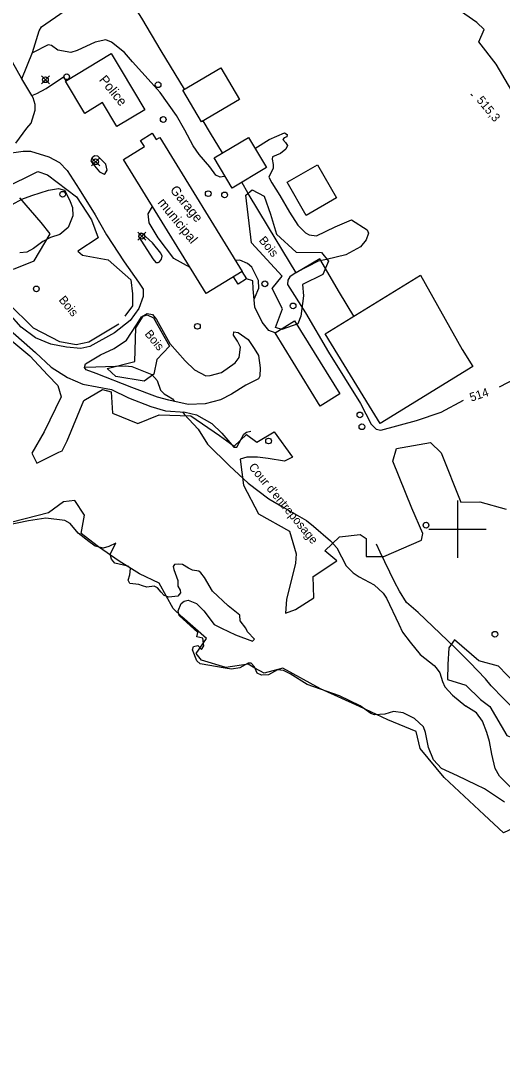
# Model space of a CAD drawing. Extents: x 347312 to 350503, y 6073086 to 6076432.
# Drawn here: x 349347.5 to 349515.6, y 6074415.5 to 6074777.4 of the extents above; entities that cross this region are included whole.
import ezdxf

# ---------------------------------------------------------------- set-up
doc = ezdxf.new("R2010")
doc.units = 0
for name, color, linetype in [('Level 19', 7, 'Continuous'), ('Level 2', 7, 'Continuous'), ('Level 21', 7, 'Continuous'), ('Level 22', 7, 'Continuous'), ('Level 3', 7, 'Continuous'), ('Level 31', 7, 'Continuous'), ('Level 36', 7, 'Continuous'), ('Level 37', 7, 'Continuous'), ('Level 4', 7, 'Continuous'), ('Level 44', 7, 'Continuous'), ('Level 57', 7, 'Continuous'), ('Level 61', 7, 'Continuous')]:
    doc.layers.add(name, color=color, linetype=linetype)

msp = doc.modelspace()

# ---------------------------------------------------------------- linework, layer by layer
at = {"layer": 'Level 19'}
for points in [[(349347.94, 6074757.16), (349351.63, 6074766.38), (349353.94, 6074773.92), (349354.72, 6074775.33), (349362.69, 6074780.75), (349370.36, 6074786.61), (349376.87, 6074791.25)], [(349351.35, 6074751.4), (349353.17, 6074752.05), (349356.36, 6074753.82), (349362.44, 6074757.81), (349363.3, 6074756.47)], [(349341.7, 6074730.95), (349348.43, 6074731.98), (349350.92, 6074731.89), (349357.33, 6074729.96), (349361.11, 6074727.94), (349363.68, 6074725.21), (349367.96, 6074718.62), (349373.45, 6074709.75), (349377.51, 6074702.7), (349383.61, 6074693.37), (349388.68, 6074686.19), (349390.3, 6074683.79), (349390.27, 6074681.24), (349388.71, 6074677.07), (349385.71, 6074672.82), (349380.26, 6074668.53), (349371.7, 6074663.82), (349368.53, 6074663.04), (349363.46, 6074663.52), (349358, 6074664.58), (349352.72, 6074666.85), (349347.73, 6074670.5), (349343.35, 6074675.4)], [(349372.72, 6074727.53), (349374.96, 6074724.74), (349376.6, 6074723.94), (349377.03, 6074724.15), (349377.74, 6074725.28), (349377.24, 6074727.34), (349374.43, 6074730.18), (349373.25, 6074730.24), (349372.46, 6074729.65), (349371.99, 6074728.5), (349372.72, 6074727.53)], [(349406.64, 6074691.32), (349400.94, 6074694.47), (349395.55, 6074701.68), (349392.35, 6074706.89), (349392.06, 6074710.04), (349393.55, 6074712.58)], [(349304.91, 6074709.9), (349329.02, 6074684.65), (349334.24, 6074678.93), (349338.21, 6074673.97), (349343.82, 6074669.49), (349352.65, 6074661.68), (349358.16, 6074656.6), (349363.84, 6074652.93), (349369.24, 6074650.69), (349379.17, 6074648.79), (349385.16, 6074645.93), (349392.91, 6074642.86), (349398.05, 6074641.38), (349404.91, 6074640.9), (349408.82, 6074639.9), (349414.27, 6074636.96), (349417.68, 6074633.5), (349421.89, 6074628.7), (349422.91, 6074628.65), (349425.36, 6074633.2), (349426.33, 6074633.93), (349427.83, 6074634.29)], [(349388.61, 6074702.17), (349393.63, 6074694.42), (349394.69, 6074693.13), (349395.5, 6074693.06), (349395.97, 6074693.3), (349396.71, 6074694.22), (349396.85, 6074695.32), (349396.45, 6074696.34), (349393.47, 6074699.93), (349389.85, 6074703.29), (349389.19, 6074703.18), (349388.7, 6074702.78), (349388.61, 6074702.17)], [(349436.29, 6074668.53), (349434.16, 6074669.37), (349431.77, 6074672.25), (349429.23, 6074677.48), (349428.71, 6074683.89), (349428.55, 6074686.69), (349426.29, 6074687.42)], [(349417.22, 6074645.16), (349411.95, 6074643.73), (349406.01, 6074643.56), (349399.16, 6074645.02), (349395.21, 6074646.07), (349386.32, 6074649.44), (349373.84, 6074654.31), (349370.37, 6074655.69), (349369.78, 6074656.4), (349370.1, 6074657.72), (349375.33, 6074660.92), (349380.15, 6074663.08), (349384.45, 6074665.95), (349387.97, 6074671.39), (349389.73, 6074674.15), (349391.67, 6074675.33), (349393.56, 6074674.96), (349394.87, 6074673.2), (349399.54, 6074664.79), (349404.87, 6074658.74), (349408.13, 6074655.62), (349412.14, 6074653.51), (349413.7, 6074653.62), (349417.64, 6074654.75), (349422.39, 6074658.06), (349423.78, 6074659.91), (349424.19, 6074663.56), (349423.2, 6074665.66), (349421.84, 6074667.75), (349421.86, 6074668.9), (349423.44, 6074668.72), (349426.96, 6074666.19), (349429.05, 6074663.13), (349430.54, 6074660.62), (349431.05, 6074656.39), (349430.98, 6074653.4), (349430.5, 6074652.54), (349426.05, 6074650.3), (349421.11, 6074647.21), (349417.22, 6074645.16)]]:
    msp.add_lwpolyline(points, dxfattribs=at)
at = {"layer": 'Level 2'}
for points in [[(349418.56, 6074723.13), (349417.09, 6074722.84), (349415.62, 6074723.6), (349413.56, 6074726.41), (349409.79, 6074730.72), (349407.75, 6074733.82), (349404.85, 6074739.29), (349401.86, 6074744.41), (349396.23, 6074752.39), (349393.06, 6074755.86), (349386.59, 6074763.09), (349383.7, 6074766.4), (349379.15, 6074769.89), (349377.26, 6074770.82), (349373.45, 6074769.93), (349367.18, 6074767.04), (349365.05, 6074766.39), (349360.47, 6074767.13), (349358.26, 6074768.74), (349357.05, 6074769.04), (349351.6, 6074766.21), (349351.57, 6074766.24)], [(349429.24, 6074732.9), (349434.2, 6074736.04), (349439.55, 6074738.27), (349440.53, 6074737.77), (349440.41, 6074736.98), (349439.44, 6074736.54), (349438.97, 6074736), (349439.99, 6074734.99), (349440.64, 6074733.93), (349440.05, 6074732.6), (349438.22, 6074731.14), (349435.4, 6074729.89), (349435.27, 6074729.1), (349435.66, 6074727.27), (349435.64, 6074725.9), (349434.57, 6074723.88), (349434.14, 6074722.82), (349435.18, 6074720.87), (349437.99, 6074716.42), (349441.38, 6074710.69), (349444.19, 6074706.09), (349444.19, 6074706.09), (349446.93, 6074703.45), (349448.25, 6074702.75), (349450.71, 6074702.41), (349457.24, 6074705.57), (349462.93, 6074708.02), (349468.48, 6074704.5), (349468.9, 6074703.27), (349468.13, 6074701.04), (349466.11, 6074698.59), (349461, 6074695.8), (349454.24, 6074694.1), (349451.29, 6074693.5), (349443.63, 6074689.62), (349441.41, 6074688.05), (349440.74, 6074686.96), (349440.63, 6074685.37), (349446.92, 6074675.54), (349455, 6074661.75), (349466.08, 6074643.88), (349469.86, 6074636.63), (349471.54, 6074634.96), (349473.18, 6074634.61), (349485.71, 6074637.94), (349494.25, 6074640.91), (349502.12, 6074645.05)], [(349344.54, 6074713.31), (349347.86, 6074715.19), (349351.44, 6074716.4), (349357.24, 6074718.27), (349360.65, 6074718.87), (349362.76, 6074718.31), (349363.37, 6074717.31), (349364.78, 6074714.35), (349365.57, 6074712.31), (349365.72, 6074709.42), (349364.09, 6074705.34), (349361.21, 6074702.84), (349357.97, 6074701.77), (349355.24, 6074700.45), (349351.94, 6074697.91), (349349.67, 6074696.67), (349347.19, 6074696.4)], [(349429, 6074680.27), (349429.36, 6074681.13), (349430.69, 6074684.13), (349430.47, 6074686.85), (349428.16, 6074691.44), (349426.68, 6074692.76), (349423.97, 6074693.87), (349422.47, 6074693.82)], [(349369.83, 6074656.62), (349373.72, 6074656.71), (349383.97, 6074657.04), (349386.36, 6074656.79), (349393.34, 6074654), (349395.11, 6074651.87), (349396.32, 6074648.52), (349397.55, 6074647.3), (349398.99, 6074646.48), (349400.49, 6074645.48), (349401.17, 6074644.59)], [(349514.65, 6074649.76), (349514.87, 6074649.84), (349520.04, 6074652.45), (349526.69, 6074654), (349535.62, 6074652.35), (349540.16, 6074650.31), (349542.79, 6074649.67), (349551.06, 6074643.58), (349556.36, 6074639.26), (349559.41, 6074637.32), (349561.53, 6074635.51), (349564.26, 6074631.93), (349566.78, 6074628.76), (349569.16, 6074627.11), (349575.71, 6074623.48), (349581.62, 6074619.82), (349584.41, 6074617.25), (349586.84, 6074614.48), (349588.77, 6074611.96)], [(349403.93, 6074640.97), (349404.55, 6074640.16), (349409.42, 6074634.93), (349412.74, 6074629.67), (349420.39, 6074622.1), (349426.95, 6074616.11), (349434.12, 6074610.64), (349439.12, 6074607.7), (349447.27, 6074603.05), (349449.75, 6074601.16), (349455.59, 6074595.93), (349457.86, 6074593.56), (349461.13, 6074587.29), (349463.6, 6074584.86), (349465.62, 6074583.41), (349470.87, 6074580.62), (349474.03, 6074577.72), (349475.14, 6074575.94), (349479.52, 6074566.87), (349480.78, 6074564.18), (349483.43, 6074560.64), (349486.9, 6074556.38), (349491.88, 6074552.47), (349492.54, 6074551.67), (349493.8, 6074549.89), (349494.75, 6074546.86), (349495.56, 6074545.07), (349498.27, 6074542.17), (349502.94, 6074538.29)], [(349521.09, 6074507.47), (349514.63, 6074513.93), (349513.13, 6074516.57), (349512, 6074521.57), (349511.13, 6074525.98), (349510.25, 6074529.16), (349508.76, 6074533.03), (349506.62, 6074535.93), (349502.94, 6074538.29)]]:
    msp.add_lwpolyline(points, dxfattribs=at)
at = {"layer": 'Level 21'}
msp.add_lwpolyline([(349345.76, 6074734.73), (349349.7, 6074739.94), (349351.13, 6074741.74), (349352.52, 6074746.23), (349352.58, 6074748.24), (349351.84, 6074750.56), (349351.35, 6074751.4), (349347.94, 6074757.16), (349336.98, 6074776.41)], dxfattribs=at)
at = {"layer": 'Level 22'}
msp.add_lwpolyline([(349545.97, 6074491.11), (349545.79, 6074494.4), (349545.11, 6074498.1), (349543.6, 6074501.54), (349541.2, 6074506.78), (349539.34, 6074512.17), (349537.44, 6074517.24), (349535.35, 6074520.94), (349532.48, 6074524.74), (349526.53, 6074530.82), (349521.44, 6074535.59), (349516.03, 6074540.93), (349511.76, 6074545.43), (349509.79, 6074547.9), (349504.29, 6074553.53), (349498.99, 6074558.82), (349491.39, 6074566.07), (349486.26, 6074570.98), (349482.19, 6074574.53), (349479.73, 6074578.39), (349478.03, 6074581.69), (349472.99, 6074592.09), (349471.74, 6074594.86)], dxfattribs=at)
at = {"layer": 'Level 3'}
msp.add_line((349504.65, 6074751.85), (349505.16, 6074751.23), dxfattribs=at)
at = {"layer": 'Level 31'}
for points in [[(349382.56, 6074760.19), (349390.87, 6074746.39), (349381.11, 6074740.51), (349376.09, 6074748.85), (349369.88, 6074745.1), (349363.1, 6074756.35), (349379.07, 6074765.97), (349382.56, 6074760.19)], [(349423.83, 6074749.96), (349410.64, 6074742.18), (349404.16, 6074753.16), (349417.35, 6074760.95), (349423.83, 6074749.96)], [(349396.07, 6074736.7), (349424.82, 6074690), (349412.23, 6074682.25), (349383.41, 6074729.04), (349390.67, 6074733.51), (349389.33, 6074735.68), (349393.43, 6074738.2), (349394.83, 6074735.94), (349396.07, 6074736.7)], [(349433.27, 6074726.19), (349421.27, 6074719.04), (349415, 6074729.56), (349427, 6074736.72), (349433.27, 6074726.19)], [(349457.79, 6074715.61), (349447.2, 6074709.47), (349440.49, 6074721.06), (349451.08, 6074727.2), (349457.79, 6074715.61)], [(349501.64, 6074662.77), (349505.29, 6074656.85), (349472.94, 6074636.95), (349469.25, 6074642.96), (349453.74, 6074668.17), (349487.06, 6074688.67), (349501.64, 6074662.77)], [(349443.13, 6074672.76), (349458.92, 6074647.24), (349452.09, 6074643.01), (349436.29, 6074668.53), (349443.13, 6074672.76)]]:
    msp.add_lwpolyline(points, dxfattribs=at)
at = {"layer": 'Level 36'}
for p, q in [((349354.72, 6074755.42), (349357.54, 6074758.24)), ((349354.72, 6074758.24), (349357.54, 6074755.42)), ((349372.26, 6074726.81), (349375.08, 6074729.63)), ((349372.26, 6074729.63), (349375.08, 6074726.81)), ((349388.39, 6074700.87), (349391.21, 6074703.69)), ((349388.39, 6074703.69), (349391.21, 6074700.87))]:
    msp.add_line(p, q, dxfattribs=at)
for centre in [(349356.13, 6074756.83), (349363.56, 6074757.87), (349395.47, 6074755.09), (349397.28, 6074742.96), (349373.67, 6074728.22), (349362.16, 6074716.89), (349412.99, 6074717.09), (349418.67, 6074716.67), (349389.8, 6074702.28), (349352.97, 6074683.88), (349432.72, 6074685.64), (349442.58, 6074677.92), (349409.19, 6074670.82), (349465.9, 6074639.9), (349466.63, 6074635.78), (349434.03, 6074630.82), (349488.99, 6074601.46), (349513.04, 6074563.39)]:
    msp.add_circle(centre, 1, dxfattribs=at)
at = {"layer": 'Level 37'}
for points in [[(349404.74, 6074753.51), (349396.57, 6074766.87), (349389.74, 6074778.36), (349388.13, 6074780.88)], [(349417.98, 6074731.34), (349413.79, 6074738.19), (349411.24, 6074742.53)], [(349463.83, 6074674.38), (349458.78, 6074682.57), (349451.92, 6074694.36), (349443.69, 6074689.52), (349434.02, 6074705.42), (349426.86, 6074717.2), (349424.7, 6074721.08)], [(349424.73, 6074689.95), (349426.29, 6074687.42), (349423.44, 6074685.54), (349421.75, 6074688.11)]]:
    msp.add_lwpolyline(points, dxfattribs=at)
at = {"layer": 'Level 4'}
for points in [[(349407.47, 6074585.71), (349406.11, 6074586.44), (349403.93, 6074587.7), (349402.68, 6074587.85), (349401.15, 6074587.7), (349400.76, 6074586.99), (349400.96, 6074585.95), (349402.33, 6074582.14), (349402.39, 6074580.16), (349403.13, 6074578.82), (349403.24, 6074577.79), (349402.36, 6074576.67), (349399.22, 6074576.29), (349397.56, 6074576.93), (349396.53, 6074578.09), (349395.24, 6074579.64), (349394.1, 6074580.19), (349391.53, 6074579.84), (349390.07, 6074580.33), (349388.75, 6074580.74), (349385.56, 6074581.06), (349385.01, 6074582.25), (349385.59, 6074584.17), (349385.79, 6074586.37), (349384.92, 6074587.15), (349380.4, 6074588.24), (349379.18, 6074589.62), (349378.76, 6074591.38), (349380.74, 6074595.15), (349378.3, 6074594), (349376.33, 6074593.4), (349373.5, 6074594.18), (349371.27, 6074595.77), (349367.6, 6074598.64), (349364.8, 6074602), (349362.93, 6074603.07), (349356.25, 6074603.86), (349350.28, 6074602.99), (349341.74, 6074601.23)], [(349481.04, 6074535.95), (349477.65, 6074536.41), (349474.63, 6074535.52), (349470.98, 6074535.31), (349469.75, 6074535.7), (349466, 6074538.4), (349458.77, 6074541.86), (349447.47, 6074545.88), (349441.52, 6074549.59), (349439.3, 6074550.81), (349437.15, 6074550.96), (349433.97, 6074549.19), (349431.52, 6074549.15), (349430.1, 6074549.77), (349429.09, 6074552.07), (349427.94, 6074553.36), (349426.92, 6074553.33), (349424.03, 6074551.65), (349421.04, 6074551.17), (349418.88, 6074551.61), (349410.19, 6074553.1), (349409.01, 6074554.07), (349407.53, 6074557.93), (349407.8, 6074559.14), (349409.35, 6074559.53), (349410.64, 6074558.07), (349411.49, 6074559.31), (349411.12, 6074562), (349408.96, 6074562.52), (349409.35, 6074564.04), (349402.82, 6074569.99), (349402.47, 6074571.58), (349403.48, 6074574.07), (349404.62, 6074574.96), (349405.95, 6074575.25), (349408.87, 6074574.1), (349411.42, 6074571.58), (349415.07, 6074566.75), (349417.65, 6074565.54), (349422.43, 6074563.23), (349428.38, 6074560.95), (349429.15, 6074561.74), (349426.72, 6074564.21), (349426.07, 6074565.54), (349424.13, 6074568.05), (349423.99, 6074570.11), (349419.91, 6074573.3), (349414.41, 6074578.37), (349411.62, 6074583.25), (349410.33, 6074584.8), (349409.69, 6074585.39), (349407.47, 6074585.71)], [(349516.34, 6074504.79), (349509.39, 6074509.44), (349506.5, 6074510.84), (349500.03, 6074514.02), (349494.43, 6074516.6), (349491.57, 6074519.59), (349489.84, 6074523.84), (349488.77, 6074529.09), (349488.1, 6074531.15), (349484.94, 6074534.05), (349481.04, 6074535.95)]]:
    msp.add_lwpolyline(points, dxfattribs=at)
at = {"layer": 'Level 44'}
for points in [[(349551.84, 6074722.24), (349546.4, 6074725.02), (349542.37, 6074721.93), (349541.1, 6074724.01), (349537.69, 6074736.45), (349530.39, 6074745.62), (349526.38, 6074743.6), (349522.03, 6074747.6), (349513.52, 6074762.22), (349507.48, 6074770.06), (349509.34, 6074774.33), (349506.71, 6074776.78), (349497.13, 6074783.46)], [(349341.48, 6074718.86), (349353.46, 6074724.87), (349356.87, 6074723.67), (349366.95, 6074715.98), (349372.18, 6074707.95), (349374.58, 6074701.64), (349367.46, 6074697.01), (349369.05, 6074695.64), (349378.06, 6074694.02), (349385.92, 6074687.09), (349386.48, 6074682.15), (349386.55, 6074677.99), (349383.9, 6074674.4)], [(349436.82, 6074703.01), (349443.67, 6074696.74), (349452.47, 6074696.62), (349454.97, 6074693.6), (349452.99, 6074688.94), (349445.9, 6074685.38), (349446.19, 6074681.42), (349445.3, 6074674.36), (349444.24, 6074671.66), (349438.68, 6074669.69), (349436.46, 6074670.38), (349438.85, 6074676.9), (349435.33, 6074684.02), (349438.82, 6074688.31), (349428.13, 6074699.92), (349426.05, 6074716.53), (349428.35, 6074718.46), (349432.55, 6074716.28), (349434.67, 6074709.94), (349436.82, 6074703.01)], [(349345, 6074690.79), (349352.2, 6074693.68), (349357.79, 6074703.05), (349354.63, 6074707.02), (349347.16, 6074715.65)], [(349381.78, 6074671.53), (349371.31, 6074665.3), (349366.82, 6074664.38), (349361.19, 6074665.37), (349351.99, 6074670.21), (349342.99, 6074679.06)], [(349335.78, 6074672.83), (349350.75, 6074660.49), (349356.99, 6074653.82), (349360.43, 6074650.23), (349361.63, 6074646.27), (349355.71, 6074634.05), (349351.43, 6074626.54), (349353.09, 6074623.11), (349360.78, 6074626.87), (349361.98, 6074627.42), (349363.76, 6074630.88), (349369.52, 6074644.92), (349376.09, 6074648.78), (349379.12, 6074648.02), (349379.6, 6074640.58), (349388.34, 6074636.94), (349395.89, 6074639.97), (349406.88, 6074639.58), (349416.95, 6074632.71), (349422, 6074628.99), (349426.29, 6074633.04), (349429.88, 6074630.35), (349436, 6074633.99), (349442.38, 6074625.23), (349439.56, 6074623.76), (349433.85, 6074624.67), (349430.14, 6074625.16), (349426.47, 6074625.23), (349424.12, 6074624.46), (349425.33, 6074615.41), (349430.54, 6074605.36), (349441.34, 6074599.41), (349443.63, 6074591.42), (349443.42, 6074588.24), (349440.31, 6074575.57), (349439.95, 6074570.77)], [(349393.84, 6074673.77), (349399.48, 6074663.92), (349395.06, 6074659.3), (349393.94, 6074654.14), (349390.61, 6074651.64), (349380.7, 6074653.26), (349377.69, 6074656.15), (349387.39, 6074658.58), (349387.72, 6074670.3), (349390.21, 6074674.35), (349391.64, 6074674.8), (349393.84, 6074673.77)], [(349439.95, 6074570.77), (349443.41, 6074572.02), (349449.82, 6074576.05), (349449.61, 6074583.53), (349457.85, 6074588.96), (349453.69, 6074592.52), (349458.79, 6074597.4), (349466.04, 6074598.24), (349468.11, 6074596.83), (349468.11, 6074590.52), (349474.22, 6074590.56), (349487.38, 6074596.2), (349487.84, 6074598.54), (349484.08, 6074607.39), (349477.36, 6074623.8), (349478.65, 6074628.19), (349490.57, 6074630.25), (349494.24, 6074626.73), (349501.12, 6074609.43), (349507.73, 6074609.58), (349517.02, 6074607.05)], [(349475.67, 6074533.5), (349465.74, 6074538.22), (349452.19, 6074544.39), (349438.98, 6074551.61), (349432.45, 6074549.88), (349429.26, 6074551.55), (349426.86, 6074552.99), (349419.16, 6074551.78), (349410.66, 6074554.41), (349408.74, 6074556.7), (349412.4, 6074561.88), (349403.78, 6074569.52), (349400.69, 6074572.33), (349395.85, 6074581.2), (349388.96, 6074584.43), (349381.92, 6074588.9), (349374.61, 6074593.89), (349368.65, 6074598.52), (349369.8, 6074604.9), (349366.42, 6074610.04), (349362.45, 6074609.57), (349357.2, 6074605.76), (349340.47, 6074601.48)], [(349511.22, 6074538.19), (349517.21, 6074528.1), (349525.36, 6074524.77), (349533.74, 6074530.01), (349533.85, 6074534.74), (349535.01, 6074541.1), (349530.64, 6074544.92), (349523.07, 6074543.21), (349514.31, 6074552.31), (349507.39, 6074554.14), (349498.94, 6074561.42), (349496.9, 6074558.65), (349496.61, 6074552.87), (349496.46, 6074547.64), (349502.88, 6074545.69), (349507.95, 6074540.67), (349511.22, 6074538.19)], [(349585.94, 6074405.1), (349575.54, 6074416.52), (349567.57, 6074428.8), (349558.33, 6074437.93), (349561.31, 6074443.71), (349563.93, 6074448.31), (349565.42, 6074451.2), (349560.3, 6074458.26), (349554.67, 6074465.94), (349540.91, 6074475.63), (349533.83, 6074481.8), (349530.53, 6074480.54), (349527.64, 6074481.85), (349528.02, 6074487.71), (349527.82, 6074492.63), (349522.97, 6074497.39), (349515.98, 6074494.07), (349509.23, 6074500.38), (349495.35, 6074513.45), (349486.98, 6074523.51), (349485.58, 6074529.53), (349475.67, 6074533.5)]]:
    msp.add_lwpolyline(points, dxfattribs=at)
at = {"layer": 'Level 61'}
for p, q in [((349500, 6074610), (349500, 6074590)), ((349490, 6074600), (349510, 6074600))]:
    msp.add_line(p, q, dxfattribs=at)

# ---------------------------------------------------------------- texts
at = {"layer": 'Level 2'}
msp.add_text('514', height=3, rotation=18.1673, dxfattribs=at).set_placement((349504.78, 6074644.52))
at = {"layer": 'Level 3'}
msp.add_text('515,3', height=3, rotation=309.5679, dxfattribs=at).set_placement((349506.46, 6074749.61))
at = {"layer": 'Level 31'}
for s, p in [('Police', (349374.68, 6074756.73)), ('Garage', (349399.44, 6074718.29)), ('municipal', (349395.14, 6074713.91))]:
    msp.add_text(s, height=3.33, rotation=309.1656, dxfattribs=at).set_placement(p)
at = {"layer": 'Level 44'}
for p in [(349430.47, 6074700.72), (349360.61, 6074679.96), (349390.62, 6074668.07)]:
    msp.add_text('Bois', height=3, rotation=309.568, dxfattribs=at).set_placement(p)
at = {"layer": 'Level 57'}
msp.add_text("Cour d'entreposage", height=3, rotation=309.568, dxfattribs=at).set_placement((349426.9, 6074621.65))

doc.saveas('drawing.dxf')
